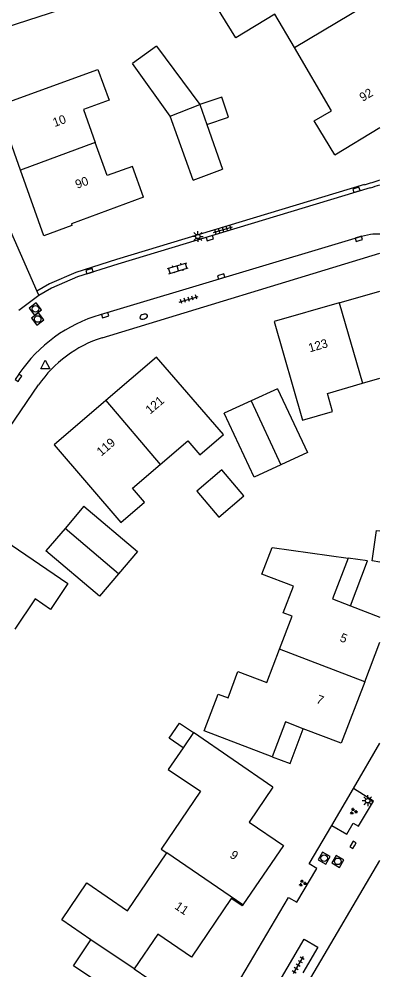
# Model space of a CAD drawing. Extents: x 126000 to 131009, y 393000 to 395500.
# Drawn here: x 130958.9 to 131000, y 395182 to 395290.3 of the extents above; entities that cross this region are included whole.
import ezdxf

# ---------------------------------------------------------------- set-up
doc = ezdxf.new("R2010")
doc.units = 0
for name, color, linetype in [('gg-anno-huisnummerreeks BGT', 7, 'Continuous'), ('gg-bbg-bijgebouw', 7, 'Continuous'), ('gg-bbg-gedigitaliseerde bebouwing', 7, 'Continuous'), ('gg-bbg-gedigitaliseerde bijgebouw', 7, 'Continuous'), ('gg-bbg-hoofdgebouw', 7, 'Continuous'), ('gg-bbg-luifel en loopbrug', 7, 'Continuous'), ('gg-bbg-tussenscheiding', 7, 'Continuous'), ('gg-knt-verharding', 7, 'Continuous'), ('gg-knt-verharding nz', 7, 'Continuous'), ('gt-symb-brandkraan', 7, 'Continuous'), ('gt-symb-groenvak', 7, 'Continuous'), ('gt-symb-klinker verharding', 7, 'Continuous'), ('gt-symb-kolk', 7, 'Continuous'), ('gt-symb-lichtmast', 7, 'Continuous'), ('gt-symb-rioolschacht', 7, 'Continuous'), ('gt-symb-tegel verharding', 7, 'Continuous'), ('gt-symb-waterafsluiter', 7, 'Continuous')]:
    doc.layers.add(name, color=color, linetype=linetype)

# ---------------------------------------------------------------- blocks, each defined once
blk = doc.blocks.new('gt0-BR')
at = {"layer": 'gt-symb-brandkraan'}
for centre, radius, start, end in [((-0.24, 0), 0.206, 107.5669, 252.4331), ((0.6, -2.66), 3, 106.892, 107.5669), ((0, -0.69), 0.938, 73.108, 106.892), ((-0.6, -2.66), 3, 72.4331, 73.108), ((0.24, 0), 0.206, 287.567, 72.4331), ((0.6, 2.66), 3, 252.4331, 253.108), ((0, 0.69), 0.938, 253.108, 286.8921), ((-0.6, 2.66), 3, 286.8921, 287.567)]:
    blk.add_arc(centre, radius, start, end, dxfattribs=at)
blk = doc.blocks.new('gt0-KL1')
at = {"layer": 'gt-symb-klinker verharding'}
for p, q in [((-1.15, 0.3), (1.15, 0.3)), ((-1, -0.3), (-1, 0.3)), ((-0.5, 0.3), (-0.5, 0.45)), ((0, -0.3), (0, 0.3)), ((0.5, 0.3), (0.5, 0.45)), ((1, -0.3), (1, 0.3)), ((-1.15, -0.3), (1.15, -0.3)), ((-0.5, -0.45), (-0.5, -0.3)), ((0.5, -0.45), (0.5, -0.3))]:
    blk.add_line(p, q, dxfattribs=at)
blk = doc.blocks.new('gt0-TEG1')
at = {"layer": 'gt-symb-tegel verharding'}
for p, q in [((-1.12, 0), (1.12, 0)), ((-0.9, -0.25), (-0.9, 0.25)), ((-0.45, -0.25), (-0.45, 0.25)), ((0, -0.25), (0, 0.25)), ((0.45, -0.25), (0.45, 0.25)), ((0.9, -0.25), (0.9, 0.25))]:
    blk.add_line(p, q, dxfattribs=at)
blk = doc.blocks.new('gt0-LMAST')
at = {"layer": 'gt-symb-lichtmast'}
for p, q in [((-0.18, 0.17), (-0.45, 0.44)), ((0, 0.25), (0, 0.62)), ((0.17, 0.17), (0.44, 0.44)), ((-0.25, 0), (-0.63, 0)), ((-0.18, -0.18), (-0.45, -0.45)), ((0, -0.25), (0, -0.63)), ((0.44, -0.45), (0.17, -0.18)), ((0.25, 0), (0.62, 0))]:
    blk.add_line(p, q, dxfattribs=at)
blk.add_circle((0, 0), 0.25, dxfattribs=at)
blk = doc.blocks.new('gt0-KOLK')
at = {"layer": 'gt-symb-kolk'}
blk.add_lwpolyline([(0, 0), (0.38, 0), (0.38, 0.4), (-0.37, 0.4), (-0.37, 0), (0, 0)], dxfattribs=at)
blk = doc.blocks.new('gt0-RS')
at = {"layer": 'gt-symb-rioolschacht'}
blk.add_lwpolyline([(-0.5, -0.5), (0.5, -0.5), (0.5, 0.5), (-0.5, 0.5)], close=True, dxfattribs=at)
blk.add_circle((0, 0), 0.375, dxfattribs=at)
blk = doc.blocks.new('gt0-WAFSL')
at = {"layer": 'gt-symb-waterafsluiter'}
for p, q in [((-0.5, -0.33), (0, 0.67)), ((0, 0.67), (0.5, -0.33)), ((0.5, -0.33), (-0.5, -0.33))]:
    blk.add_line(p, q, dxfattribs=at)
blk = doc.blocks.new('gt0-GRVAK')
at = {"layer": 'gt-symb-groenvak'}
for p, q in [((-0.11, 0.19), (-0.23, 0.24)), ((-0.18, 0.15), (0.09, 0.15)), ((-0.09, 0.21), (-0.16, 0.32)), ((-0.05, 0.21), (-0.05, 0.39)), ((0, 0.21), (0.06, 0.32)), ((0.01, 0.19), (0.13, 0.24)), ((0.26, -0.05), (0.2, 0.06)), ((0.3, -0.05), (0.3, 0.13)), ((0.35, -0.05), (0.41, 0.06)), ((-0.25, -0.23), (-0.36, -0.18)), ((-0.32, -0.26), (-0.05, -0.26)), ((-0.23, -0.21), (-0.29, -0.1)), ((-0.18, -0.2), (-0.18, -0.02)), ((-0.14, -0.21), (-0.07, -0.1)), ((-0.12, -0.23), (0, -0.18)), ((0.24, -0.07), (0.12, -0.02)), ((0.17, -0.11), (0.44, -0.11)), ((0.37, -0.07), (0.49, -0.02))]:
    blk.add_line(p, q, dxfattribs=at)

msp = doc.modelspace()

# ---------------------------------------------------------------- linework, layer by layer
at = {"layer": 'gg-bbg-bijgebouw'}
for p, q in [((130974.58, 395287.18), (130971.84, 395285.19)), ((130978.74, 395271.93), (130982.06, 395273.16)), ((130988.34, 395248.17), (130985.34, 395246.79)), ((130985.34, 395246.79), (130982.26, 395245.38)), ((130966.31, 395234.82), (130964.15, 395232.27)), ((130964.15, 395232.27), (130961.98, 395229.72))]:
    msp.add_line(p, q, dxfattribs=at)
msp.add_lwpolyline([(130972.02, 395182.14), (130973.59, 395181.07), (130971.63, 395178.12)], dxfattribs=at)
at = {"layer": 'gg-bbg-gedigitaliseerde bebouwing'}
for p, q in [((130983.6, 395288.11), (130979.26, 395295.17)), ((130994.49, 395279.83), (130990.26, 395287.04)), ((130998.01, 395248.79), (131000, 395249.37)), ((130978.77, 395209.03), (130977.58, 395207.29)), ((130987.82, 395202.81), (130978.77, 395209.03)), ((130987.73, 395206.28), (130980, 395209.21)), ((130967.08, 395185.44), (130963.78, 395187.73))]:
    msp.add_line(p, q, dxfattribs=at)
for points in [[(130990.26, 395287.04), (130988.04, 395290.8), (130983.6, 395288.11)], [(130967.89, 395284.53), (130969.17, 395281.01), (130966.25, 395279.97), (130967.6, 395276.2)], [(130994.88, 395274.79), (130992.5, 395278.67), (130994.49, 395279.83)], [(130973.1, 395269.97), (130971.82, 395273.46), (130968.94, 395272.44), (130967.6, 395276.2)], [(130987.96, 395255.82), (130991.19, 395244.61), (130994.61, 395245.6), (130994.02, 395247.63), (130998.01, 395248.79)], [(130974.97, 395239.54), (130978.12, 395242.24), (130979.49, 395240.64), (130982.19, 395242.96), (130974.58, 395251.78)], [(130962.91, 395241.77), (130970.49, 395232.93), (130973.19, 395235.25), (130971.82, 395236.84), (130974.97, 395239.54)], [(130954.87, 395232.53), (130964.49, 395226.01), (130962.49, 395223.06), (130960.76, 395224.24), (130958.43, 395220.8)], [(130988.57, 395218.54), (130990, 395222.27), (130988.97, 395222.66), (130990.14, 395225.71), (130986.54, 395227.08), (130987.71, 395230.09), (130996.37, 395228.89)], [(130980, 395209.21), (130981.59, 395213.42), (130982.71, 395212.99), (130983.84, 395215.99), (130987.13, 395214.74), (130988.57, 395218.54)], [(130977.58, 395207.29), (130975.9, 395204.83), (130979.56, 395202.36), (130975.1, 395195.77), (130975.74, 395195.33)], [(130963.78, 395187.73), (130966.63, 395191.91), (130971.25, 395188.75), (130975.74, 395195.33)]]:
    msp.add_lwpolyline(points, dxfattribs=at)
at = {"layer": 'gg-bbg-gedigitaliseerde bijgebouw'}
for p, q in [((130974.58, 395287.18), (130979.49, 395280.52)), ((130976.13, 395279.2), (130971.84, 395285.19)), ((130978.74, 395271.93), (130976.13, 395279.2)), ((130980.28, 395278.26), (130982.06, 395273.16))]:
    msp.add_line(p, q, dxfattribs=at)
for points in [[(130980.28, 395278.26), (130982.76, 395279.1), (130981.99, 395281.37), (130979.49, 395280.52)], [(130988.34, 395248.17), (130991.74, 395240.91), (130988.71, 395239.5)], [(130988.71, 395239.5), (130985.67, 395238.09), (130982.26, 395245.38)], [(130966.31, 395234.82), (130972.39, 395229.64), (130970.22, 395227.09)], [(131000, 395228.44), (130999.11, 395228.57), (130999.62, 395232.04), (131000, 395231.99)], [(130970.22, 395227.09), (130968.06, 395224.55), (130961.98, 395229.72)], [(130967.31, 395180.99), (130965.1, 395182.47), (130967.08, 395185.44)]]:
    msp.add_lwpolyline(points, dxfattribs=at)
at = {"layer": 'gg-bbg-hoofdgebouw'}
for p, q in [((130994.88, 395274.79), (131000, 395277.92)), ((130995.34, 395257.96), (131000, 395259.3)), ((130995.34, 395257.96), (130987.96, 395255.82)), ((130974.58, 395251.78), (130968.81, 395246.83)), ((130968.81, 395246.83), (130962.91, 395241.77)), ((130996.63, 395223.46), (131000, 395222.18)), ((130998.27, 395214.8), (131000, 395219.33))]:
    msp.add_line(p, q, dxfattribs=at)
for points in [[(130959.08, 395273.04), (130956.45, 395280.38), (130967.89, 395284.53)], [(130973.1, 395269.97), (130964.88, 395266.95), (130964.94, 395266.76), (130961.75, 395265.58), (130959.08, 395273.04)], [(130996.37, 395228.89), (130994.59, 395224.24), (130996.63, 395223.46)], [(130998.27, 395214.8), (130995.6, 395207.82), (130991.27, 395209.47)], [(130991.27, 395209.47), (130989.23, 395210.25), (130987.73, 395206.28)], [(130987.82, 395202.81), (130985.12, 395198.85), (130989.02, 395196.18), (130984.4, 395189.41)], [(130984.4, 395189.41), (130984.33, 395189.32), (130983.06, 395190.15), (130978.55, 395183.46), (130974.73, 395186.08), (130972.02, 395182.14)]]:
    msp.add_lwpolyline(points, dxfattribs=at)
at = {"layer": 'gg-bbg-luifel en loopbrug'}
for points in [[(130979.14, 395236.52), (130981.64, 395233.55), (130984.51, 395235.98), (130982.01, 395238.94), (130979.14, 395236.52)], [(130996.63, 395223.46), (130998.57, 395228.59), (130996.37, 395228.89)], [(130977.58, 395207.29), (130975.99, 395208.38), (130977.18, 395210.12), (130978.77, 395209.03)], [(130987.73, 395206.28), (130989.77, 395205.51), (130991.27, 395209.47)]]:
    msp.add_lwpolyline(points, dxfattribs=at)
at = {"layer": 'gg-bbg-tussenscheiding'}
for p, q in [((130990.26, 395287.04), (131000, 395292.84)), ((130976.13, 395279.2), (130979.49, 395280.52)), ((130979.49, 395280.52), (130980.28, 395278.26)), ((130967.6, 395276.2), (130959.08, 395273.04)), ((130995.34, 395257.96), (130998.01, 395248.79)), ((130968.81, 395246.83), (130974.97, 395239.54)), ((130985.34, 395246.79), (130988.71, 395239.5)), ((130970.22, 395227.09), (130964.15, 395232.27)), ((130998.27, 395214.8), (130988.57, 395218.54)), ((130984.4, 395189.41), (130975.74, 395195.33)), ((130972.02, 395182.14), (130967.08, 395185.44))]:
    msp.add_line(p, q, dxfattribs=at)
at = {"layer": 'gg-knt-verharding'}
for p, q in [((130947.97, 395288.7), (130960.95, 395259.27)), ((130968.37, 395253.96), (131000, 395263.59)), ((130960.95, 395259.27), (130961.17, 395258.78)), ((130961.17, 395258.78), (130958.88, 395257.09)), ((130915.34, 395181.67), (130961.15, 395248.61)), ((130996.97, 395202.66), (131000, 395207.83)), ((130992.13, 395181.12), (131000, 395194.45))]:
    msp.add_line(p, q, dxfattribs=at)
for points in [[(130975.29, 395295.41), (130972.55, 395294.23), (130957.31, 395289.27)], [(130998.25, 395271.41), (130970, 395262.87), (130965.38, 395261.4), (130962.38, 395260.1), (130960.95, 395259.27)], [(130998.9, 395271.05), (130970.16, 395262.36), (130965.57, 395260.9), (130962.62, 395259.62), (130961.17, 395258.78)], [(130998.92, 395265.74), (130997.88, 395265.52), (130968.14, 395256.59)], [(130994.51, 395198.46), (130996.22, 395197.47), (130996.95, 395198.7), (130997.55, 395198.36), (130999.28, 395201.24), (130996.97, 395202.66)], [(130977.24, 395169.37), (130989.58, 395190.24), (130990.55, 395189.71), (130992.81, 395193.54), (130991.93, 395194.07), (130994.51, 395198.46)], [(130988.79, 395181.12), (130991.36, 395185.52), (130992.94, 395184.6), (130991.21, 395181.69)]]:
    msp.add_lwpolyline(points, dxfattribs=at)
for centre, radius, start, end in [((130973.04, 395356.6), 88.85, 286.4809, 287.6649), ((130968.82, 395371.12), 104.49, 286.7326, 287.3629), ((130999.55, 395260.01), 5.76, 85.5067, 96.2919), ((130972.93, 395240.3), 16.98, 106.3894, 145.638), ((130972.5, 395240.85), 13.75, 107.5012, 145.6261)]:
    msp.add_arc(centre, radius, start, end, dxfattribs=at)
at = {"layer": 'gg-knt-verharding nz'}
msp.add_line((130994.51, 395198.46), (130996.97, 395202.66), dxfattribs=at)

# ---------------------------------------------------------------- block references
at = {"layer": 'gt-symb-brandkraan', "rotation": -163.32270606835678}
msp.add_blockref('gt0-BR', (130973.11, 395256.38), dxfattribs=at)
at = {"layer": 'gt-symb-groenvak'}
for p in [(130996.98, 395200.06), (130991.18, 395191.89)]:
    msp.add_blockref('gt0-GRVAK', p, dxfattribs=at)
at = {"layer": 'gt-symb-klinker verharding', "rotation": 16.732160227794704}
msp.add_blockref('gt0-KL1', (130976.99, 395261.89), dxfattribs=at)
at = {"layer": 'gt-symb-kolk'}
for p, rotation in [((130997.38, 395270.62), 19.08724450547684), ((130980.68, 395265.12), 16.732160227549), ((130997.65, 395265.04), 16.732160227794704), ((130967, 395261.36), 16.732160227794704), ((130981.97, 395260.76), 16.732160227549), ((130968.78, 395256.35), 16.732160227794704), ((130959.01, 395249.31), 55.59476571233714), ((130997.1, 395196.15), 59.61576270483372)]:
    msp.add_blockref('gt0-KOLK', p, dxfattribs=dict(at, rotation=rotation))
at = {"layer": 'gt-symb-lichtmast'}
for p in [(130979.27, 395265.51), (130998.6, 395201.27)]:
    msp.add_blockref('gt0-LMAST', p, dxfattribs=at)
at = {"layer": 'gt-symb-rioolschacht'}
for p, rotation in [((130960.78, 395257.26), 36.45721009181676), ((130961.04, 395256.11), 36.45721009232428), ((130993.64, 395194.74), 59.615762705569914), ((130995.21, 395194.37), 59.615762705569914)]:
    msp.add_blockref('gt0-RS', p, dxfattribs=dict(at, rotation=rotation))
at = {"layer": 'gt-symb-tegel verharding'}
for p, rotation in [((130982.14, 395266.28), 16.80354801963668), ((130978.23, 395258.36), 16.732160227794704), ((130990.69, 395182.58), -120.38423729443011)]:
    msp.add_blockref('gt0-TEG1', p, dxfattribs=dict(at, rotation=rotation))
at = {"layer": 'gt-symb-waterafsluiter'}
msp.add_blockref('gt0-WAFSL', (130961.91, 395250.76), dxfattribs=at)

# ---------------------------------------------------------------- texts
at = {"layer": 'gg-anno-huisnummerreeks BGT'}
for s, rotation, p in [('92', 31.4, (130998.04, 395280.82)), ('10', 19.9, (130962.97, 395277.96)), ('90', 20.2, (130965.53, 395270.92)), ('123', 16.1, (130992.01, 395252.31)), ('121', 40.6, (130973.84, 395245.22)), ('119', 40.6, (130968.28, 395240.45)), ('5', 339.1, (130995.35, 395219.46)), ('7', 339.1, (130992.67, 395212.43)), ('9', 325.7, (130982.82, 395194.88)), ('11', 326, (130976.55, 395189.04))]:
    msp.add_text(s, height=1, rotation=rotation, dxfattribs=at).set_placement(p)

doc.saveas('drawing.dxf')
